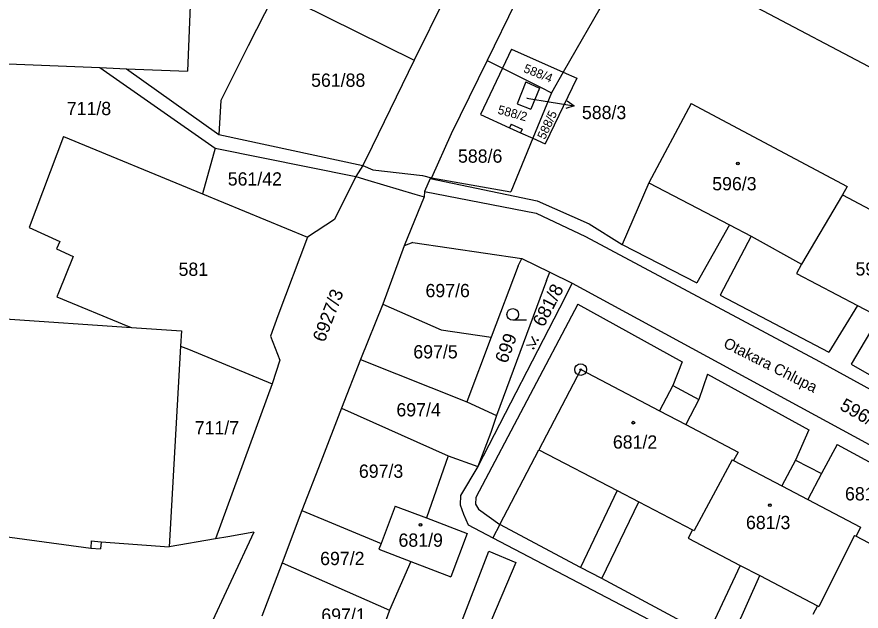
# Model space of a CAD drawing. Extents: x -593183 to -588034, y -1130415 to -1124994.
# Drawn here: x -591286.6 to -591178.3, y -1128787.1 to -1128710.9 of the extents above; entities that cross this region are included whole.
import ezdxf

# ---------------------------------------------------------------- set-up
doc = ezdxf.new("R2010")
doc.units = 0
for name, color, linetype in [('Vrstva 1', 7, 'Continuous'), ('Vrstva 15', 7, 'Continuous'), ('Vrstva 16', 7, 'Continuous'), ('Vrstva 18', 7, 'Continuous'), ('Vrstva 19', 7, 'Continuous'), ('Vrstva 24', 7, 'Continuous'), ('Vrstva 25', 7, 'Continuous'), ('Vrstva 4', 7, 'Continuous')]:
    doc.layers.add(name, color=color, linetype=linetype)

msp = doc.modelspace()

# ---------------------------------------------------------------- linework, layer by layer
at = {"layer": 'Vrstva 1'}
for p, q in [((-591264.13, -1128704.04), (-591264.69, -1128717.89)), ((-591209.86, -1128706.39), (-591216.53, -1128718)), ((-591231.12, -1128707.34), (-591235.65, -1128716.46)), ((-591253.48, -1128707.85), (-591256.93, -1128714.63)), ((-591250.45, -1128709.18), (-591235.65, -1128716.46)), ((-591222.65, -1128709.1), (-591226.29, -1128716.5)), ((-591192.5, -1128709.28), (-591174.48, -1128718.8)), ((-591256.93, -1128714.63), (-591260.43, -1128721.64)), ((-591223.17, -1128715.07), (-591224.31, -1128717.49)), ((-591223.17, -1128715.07), (-591216.53, -1128718)), ((-591287.72, -1128716.96), (-591275.97, -1128717.43)), ((-591275.97, -1128717.43), (-591261.16, -1128727.74)), ((-591275.97, -1128717.43), (-591272.55, -1128717.57)), ((-591235.65, -1128716.46), (-591241.04, -1128727.55)), ((-591226.29, -1128716.5), (-591230.88, -1128725.92)), ((-591226.29, -1128716.5), (-591224.31, -1128717.49)), ((-591272.55, -1128717.57), (-591260.69, -1128726)), ((-591272.55, -1128717.57), (-591264.69, -1128717.89)), ((-591224.31, -1128717.49), (-591227.12, -1128723.44)), ((-591224.31, -1128717.49), (-591219.7, -1128719.82)), ((-591216.53, -1128718), (-591218.05, -1128720.65)), ((-591216.53, -1128718), (-591214.79, -1128718.77)), ((-591221.31, -1128719.27), (-591222.42, -1128722.06)), ((-591221.31, -1128719.27), (-591219.55, -1128720.08)), ((-591214.79, -1128718.77), (-591218.83, -1128727.22)), ((-591219.55, -1128720.08), (-591220.68, -1128722.75)), ((-591218.05, -1128720.65), (-591220.44, -1128726.49)), ((-591219.7, -1128719.82), (-591219.37, -1128719.98)), ((-591219.37, -1128719.98), (-591218.05, -1128720.65)), ((-591260.43, -1128721.64), (-591260.69, -1128726)), ((-591222.42, -1128722.06), (-591220.68, -1128722.75)), ((-591200.12, -1128722.02), (-591205.55, -1128732.22)), ((-591200.12, -1128722.02), (-591180.12, -1128732.66)), ((-591227.12, -1128723.44), (-591223.42, -1128725.13)), ((-591260.69, -1128726), (-591242.22, -1128729.97)), ((-591230.88, -1128725.92), (-591233.42, -1128731.56)), ((-591223.42, -1128725.13), (-591221.99, -1128725.78)), ((-591221.99, -1128725.78), (-591220.44, -1128726.49)), ((-591280.61, -1128726.26), (-591285.03, -1128737.93)), ((-591280.61, -1128726.26), (-591262.77, -1128733.61)), ((-591220.44, -1128726.49), (-591223.24, -1128733.35)), ((-591220.44, -1128726.49), (-591218.83, -1128727.22)), ((-591261.16, -1128727.74), (-591262.77, -1128733.61)), ((-591261.16, -1128727.74), (-591243.12, -1128731.4)), ((-591241.04, -1128727.55), (-591242.22, -1128729.97)), ((-591242.22, -1128729.97), (-591240.95, -1128730.53)), ((-591243.12, -1128731.4), (-591245.87, -1128736.91)), ((-591243.12, -1128731.4), (-591241.6, -1128731.85)), ((-591240.95, -1128730.53), (-591234.57, -1128731.27)), ((-591234.57, -1128731.27), (-591233.42, -1128731.56)), ((-591241.6, -1128731.85), (-591235.55, -1128733.65)), ((-591233.42, -1128731.56), (-591223.24, -1128733.35)), ((-591205.55, -1128732.22), (-591195.22, -1128737.58)), ((-591262.77, -1128733.61), (-591249.32, -1128739.16)), ((-591235.55, -1128733.65), (-591234.34, -1128734.01)), ((-591234.31, -1128733.29), (-591234.34, -1128734.01)), ((-591234.31, -1128733.29), (-591220.01, -1128736.07)), ((-591180.12, -1128732.66), (-591180.7, -1128733.74)), ((-591234.34, -1128734.01), (-591236.91, -1128740.29)), ((-591180.7, -1128733.74), (-591185.95, -1128742.64)), ((-591180.7, -1128733.74), (-591164.41, -1128742.41)), ((-591245.87, -1128736.91), (-591249.32, -1128739.16)), ((-591220.01, -1128736.07), (-591213.68, -1128739.08)), ((-591285.03, -1128737.93), (-591281.09, -1128739.71)), ((-591195.22, -1128737.58), (-591192.43, -1128739.04)), ((-591213.68, -1128739.08), (-591183.65, -1128755.12)), ((-591192.43, -1128739.04), (-591185.95, -1128742.64)), ((-591281.09, -1128739.71), (-591281.53, -1128740.67)), ((-591249.32, -1128739.16), (-591253.11, -1128749.27)), ((-591235.83, -1128739.85), (-591236.91, -1128740.29)), ((-591235.83, -1128739.85), (-591221.85, -1128741.88)), ((-591281.53, -1128740.67), (-591279.38, -1128741.65)), ((-591236.91, -1128740.29), (-591239.68, -1128747.77)), ((-591279.38, -1128741.65), (-591281.25, -1128746.28)), ((-591222.31, -1128742.84), (-591221.85, -1128741.88)), ((-591221.85, -1128741.88), (-591218.26, -1128743.65)), ((-591222.31, -1128742.84), (-591225.76, -1128751.97)), ((-591185.95, -1128742.64), (-591186.6, -1128743.81)), ((-591218.66, -1128744.73), (-591218.26, -1128743.65)), ((-591218.26, -1128743.65), (-591215.4, -1128745.06)), ((-591186.6, -1128743.81), (-591178.79, -1128747.91)), ((-591218.66, -1128744.73), (-591225.1, -1128762.01)), ((-591215.4, -1128745.06), (-591215.92, -1128746.15)), ((-591215.4, -1128745.06), (-591144.46, -1128783.56)), ((-591281.25, -1128746.28), (-591281.48, -1128746.83)), ((-591215.92, -1128746.15), (-591216.3, -1128746.93)), ((-591281.48, -1128746.83), (-591272.36, -1128750.56)), ((-591216.3, -1128746.93), (-591227.47, -1128768.55)), ((-591239.68, -1128747.77), (-591242.53, -1128754.85)), ((-591239.68, -1128747.77), (-591232.17, -1128751.06)), ((-591178.79, -1128747.91), (-591175.99, -1128749.38)), ((-591288.1, -1128749.63), (-591271.91, -1128750.73)), ((-591253.11, -1128749.27), (-591254.07, -1128751.87)), ((-591272.36, -1128750.56), (-591271.91, -1128750.73)), ((-591271.91, -1128750.73), (-591265.48, -1128751.17)), ((-591265.48, -1128751.17), (-591265.59, -1128753.14)), ((-591254.07, -1128751.87), (-591252.89, -1128754.93)), ((-591232.17, -1128751.06), (-591225.76, -1128751.97)), ((-591225.76, -1128751.97), (-591228.9, -1128760.27)), ((-591265.59, -1128753.14), (-591267.04, -1128778.88)), ((-591265.59, -1128753.14), (-591264.57, -1128753.53)), ((-591264.57, -1128753.53), (-591253.87, -1128757.97)), ((-591252.89, -1128754.93), (-591253.87, -1128757.97)), ((-591242.53, -1128754.85), (-591244.96, -1128761.1)), ((-591242.53, -1128754.85), (-591228.9, -1128760.27)), ((-591183.65, -1128755.12), (-591143.87, -1128777.01)), ((-591214.29, -1128756.14), (-591219.64, -1128766.42)), ((-591214.29, -1128756.14), (-591204.19, -1128761.41)), ((-591253.87, -1128757.97), (-591261.11, -1128777.84)), ((-591202.49, -1128758.18), (-591204.19, -1128761.41)), ((-591202.49, -1128758.18), (-591199.15, -1128759.98)), ((-591228.9, -1128760.27), (-591225.1, -1128762.01)), ((-591199.15, -1128759.98), (-591200.82, -1128763.18)), ((-591244.96, -1128761.1), (-591247.62, -1128767.98)), ((-591244.96, -1128761.1), (-591231.29, -1128767.21)), ((-591225.1, -1128762.01), (-591225.83, -1128764.22)), ((-591200.82, -1128763.18), (-591194.1, -1128766.71)), ((-591225.83, -1128764.22), (-591227.47, -1128768.55)), ((-591231.29, -1128767.21), (-591234.07, -1128775.16)), ((-591231.29, -1128767.21), (-591227.47, -1128768.55)), ((-591224.66, -1128775.98), (-591219.64, -1128766.42)), ((-591219.64, -1128766.42), (-591209.6, -1128771.65)), ((-591194.1, -1128766.71), (-591194.67, -1128767.8)), ((-591247.62, -1128767.98), (-591250.03, -1128774.21)), ((-591194.85, -1128767.71), (-591199.75, -1128776.77)), ((-591194.85, -1128767.71), (-591194.67, -1128767.8)), ((-591194.67, -1128767.8), (-591188.48, -1128771.05)), ((-591186.73, -1128767.73), (-591188.48, -1128771.05)), ((-591186.73, -1128767.73), (-591183.42, -1128769.48)), ((-591227.47, -1128768.55), (-591229.7, -1128772.26)), ((-591183.42, -1128769.48), (-591185.16, -1128772.8)), ((-591229.7, -1128772.26), (-591229.75, -1128773.49)), ((-591209.6, -1128771.65), (-591206.85, -1128773.08)), ((-591238.09, -1128773.63), (-591239.88, -1128778.43)), ((-591238.09, -1128773.63), (-591234.07, -1128775.16)), ((-591229.75, -1128773.49), (-591229.33, -1128774.68)), ((-591206.85, -1128773.08), (-591199.93, -1128776.68)), ((-591185.16, -1128772.8), (-591178.39, -1128776.35)), ((-591250.03, -1128774.21), (-591252.55, -1128780.9)), ((-591250.03, -1128774.21), (-591239.88, -1128778.43)), ((-591229.33, -1128774.68), (-591228.71, -1128776.04)), ((-591234.07, -1128775.16), (-591228.83, -1128777.16)), ((-591293.29, -1128776.86), (-591277.12, -1128779.02)), ((-591256.19, -1128776.97), (-591268.65, -1128803.62)), ((-591256.19, -1128776.97), (-591259.52, -1128777.56)), ((-591228.71, -1128776.04), (-591225.57, -1128777.71)), ((-591224.66, -1128775.98), (-591225.57, -1128777.71)), ((-591214.3, -1128781.5), (-591224.66, -1128775.98)), ((-591199.93, -1128776.68), (-591200.5, -1128777.77)), ((-591199.93, -1128776.68), (-591199.75, -1128776.77)), ((-591178.39, -1128776.35), (-591178.98, -1128777.48)), ((-591261.11, -1128777.84), (-591267.04, -1128778.88)), ((-591259.52, -1128777.56), (-591261.11, -1128777.84)), ((-591228.83, -1128777.16), (-591230.94, -1128782.71)), ((-591225.57, -1128777.71), (-591179.86, -1128801.54)), ((-591200.5, -1128777.77), (-591193.84, -1128781.24)), ((-591179.16, -1128777.39), (-591183.75, -1128786.5)), ((-591179.16, -1128777.39), (-591178.98, -1128777.48)), ((-591178.98, -1128777.48), (-591172.56, -1128780.85)), ((-591277.12, -1128779.02), (-591275.86, -1128779.11)), ((-591275.79, -1128778.21), (-591275.86, -1128779.11)), ((-591275.79, -1128778.21), (-591267.04, -1128778.88)), ((-591239.88, -1128778.43), (-591240.16, -1128779.17)), ((-591240.16, -1128779.17), (-591236.07, -1128780.74)), ((-591232.45, -1128796.05), (-591226.07, -1128779.42)), ((-591226.07, -1128779.42), (-591222.62, -1128780.85)), ((-591252.55, -1128780.9), (-591255.19, -1128787.76)), ((-591252.55, -1128780.9), (-591238.8, -1128787)), ((-591236.07, -1128780.74), (-591238.8, -1128787)), ((-591236.07, -1128780.74), (-591230.94, -1128782.71)), ((-591222.62, -1128780.85), (-591226.8, -1128790.69)), ((-591193.84, -1128781.24), (-591191.32, -1128782.55)), ((-591211.56, -1128782.94), (-591214.3, -1128781.5)), ((-591198.04, -1128790.16), (-591211.56, -1128782.94)), ((-591191.32, -1128782.55), (-591183.93, -1128786.41)), ((-591183.93, -1128786.41), (-591184.52, -1128787.53)), ((-591183.93, -1128786.41), (-591183.75, -1128786.5)), ((-591238.8, -1128787), (-591241.09, -1128793.41))]:
    msp.add_line(p, q, dxfattribs=at)
at = {"layer": 'Vrstva 16'}
msp.add_line((-591221.21, -1128721.34), (-591218.09, -1128721.85), dxfattribs=at)
at = {"layer": 'Vrstva 24'}
for radius in [0.75, 0.0903]:
    msp.add_circle((-591214.29, -1128756.14), radius, dxfattribs=at)
at = {"layer": 'Vrstva 25'}
for p, q in [((-591218.09, -1128721.85), (-591215.13, -1128722.33)), ((-591221.25, -1128749.82), (-591223, -1128749.82))]:
    msp.add_line(p, q, dxfattribs=at)
for points in [[(-591216.04, -1128721.68), (-591215.13, -1128722.33), (-591216.2, -1128722.67)], [(-591220.6, -1128751.87), (-591220.02, -1128752.93), (-591221.22, -1128753.06)]]:
    msp.add_lwpolyline(points, dxfattribs=at)
for centre, radius in [((-591194.13, -1128729.72), 0.175), ((-591194.13, -1128729.72), 0.15), ((-591223, -1128749.07), 0.75), ((-591219.8, -1128752.36), 0.067), ((-591220.36, -1128753.43), 0.067), ((-591207.54, -1128762.94), 0.175), ((-591207.54, -1128762.94), 0.15), ((-591190.02, -1128773.53), 0.175), ((-591190.02, -1128773.53), 0.15), ((-591234.84, -1128776.05), 0.175), ((-591234.84, -1128776.05), 0.15)]:
    msp.add_circle(centre, radius, dxfattribs=at)
at = {"layer": 'Vrstva 4'}
for p, q in [((-591223.22, -1128724.68), (-591223.42, -1128725.13)), ((-591223.22, -1128724.68), (-591221.79, -1128725.33)), ((-591221.79, -1128725.33), (-591221.99, -1128725.78)), ((-591242.22, -1128729.97), (-591243.12, -1128731.4)), ((-591233.59, -1128731.66), (-591234.31, -1128733.29)), ((-591233.59, -1128731.66), (-591233.42, -1128731.56)), ((-591233.59, -1128731.66), (-591219.86, -1128734.52)), ((-591205.55, -1128732.22), (-591208.95, -1128740.1)), ((-591219.86, -1128734.52), (-591213.21, -1128737.47)), ((-591213.21, -1128737.47), (-591208.95, -1128740.1)), ((-591195.22, -1128737.58), (-591199.41, -1128745.02)), ((-591192.43, -1128739.04), (-591196.42, -1128746.6)), ((-591208.95, -1128740.1), (-591199.41, -1128745.02)), ((-591196.42, -1128746.6), (-591182.46, -1128753.9)), ((-591214.66, -1128747.74), (-591227.72, -1128772.55)), ((-591214.66, -1128747.74), (-591201.28, -1128755.13)), ((-591178.79, -1128747.91), (-591182.46, -1128753.9)), ((-591175.99, -1128749.38), (-591179.62, -1128755.46)), ((-591201.28, -1128755.13), (-591202.49, -1128758.18)), ((-591179.62, -1128755.46), (-591166.61, -1128762.86)), ((-591198.04, -1128756.74), (-591199.15, -1128759.98)), ((-591198.04, -1128756.74), (-591185.04, -1128763.85)), ((-591204.19, -1128761.41), (-591200.82, -1128763.18)), ((-591185.04, -1128763.85), (-591186.73, -1128767.73)), ((-591181.41, -1128765.75), (-591183.42, -1128769.48)), ((-591181.41, -1128765.75), (-591168.69, -1128772.66)), ((-591188.48, -1128771.05), (-591185.16, -1128772.8)), ((-591227.72, -1128772.55), (-591227.79, -1128773.39)), ((-591209.6, -1128771.65), (-591214.3, -1128781.5)), ((-591227.79, -1128773.39), (-591227.41, -1128774.02)), ((-591211.56, -1128782.94), (-591206.85, -1128773.08)), ((-591227.41, -1128774.02), (-591224.66, -1128775.98)), ((-591277.05, -1128778.11), (-591277.12, -1128779.02)), ((-591277.05, -1128778.11), (-591275.79, -1128778.21)), ((-591193.84, -1128781.24), (-591198.04, -1128790.16)), ((-591195.35, -1128791.6), (-591191.32, -1128782.55))]:
    msp.add_line(p, q, dxfattribs=at)

# ---------------------------------------------------------------- texts
at = {"layer": 'Vrstva 15'}
msp.add_text('Otakara Chlupa', height=1.4, rotation=333.1381, dxfattribs=at).set_placement((-591196.1, -1128753.21))
at = {"layer": 'Vrstva 16'}
msp.add_text('588/3', height=1.7, dxfattribs=at).set_placement((-591214.13, -1128724.03))
at = {"layer": 'Vrstva 18'}
for s, height, rotation, p in [('588/4', 1.14, 338.2514, (-591221.71, -1128717.97)), ('588/2', 1.14, 344.784, (-591225.01, -1128723.32)), ('588/5', 1.14, 65.0232, (-591218.88, -1128726.73)), ('681/8', 1.7, 62.6768, (-591219.03, -1128750.8)), ('6927/3', 1.7, 69.1467, (-591247.14, -1128752.74)), ('699', 1.7, 69.5603, (-591223.75, -1128755.45)), ('596/33', 1.7, 330.8268, (-591181.19, -1128761.2))]:
    msp.add_text(s, height=height, rotation=rotation, dxfattribs=at).set_placement(p)
for s, height, p in [('561/88', 1.7, (-591248.86, -1128719.89)), ('711/8', 1.7, (-591280.19, -1128723.52)), ('588/3', 0.1, (-591221.21, -1128721.34)), ('588/6', 1.7, (-591230.02, -1128729.62)), ('561/42', 1.7, (-591259.55, -1128732.55)), ('581', 1.7, (-591265.86, -1128744.13)), ('697/6', 1.7, (-591234.19, -1128746.86)), ('697/5', 1.7, (-591235.75, -1128754.71)), ('697/4', 1.7, (-591237.92, -1128762.14)), ('711/7', 1.7, (-591263.78, -1128764.45)), ('697/3', 1.7, (-591242.73, -1128770.01)), ('681/7', 1.7, (-591180.39, -1128772.91)), ('697/2', 1.7, (-591247.7, -1128781.2)), ('697/1', 1.7, (-591247.55, -1128788.46))]:
    msp.add_text(s, height=height, dxfattribs=at).set_placement(p)
at = {"layer": 'Vrstva 19'}
for s, p in [('596/3', (-591197.42, -1128733.16)), ('596/4', (-591179.05, -1128744.08)), ('681/2', (-591210.16, -1128766.27)), ('681/3', (-591193.09, -1128776.59)), ('681/9', (-591237.65, -1128778.85))]:
    msp.add_text(s, height=1.7, dxfattribs=at).set_placement(p)

doc.saveas('drawing.dxf')
